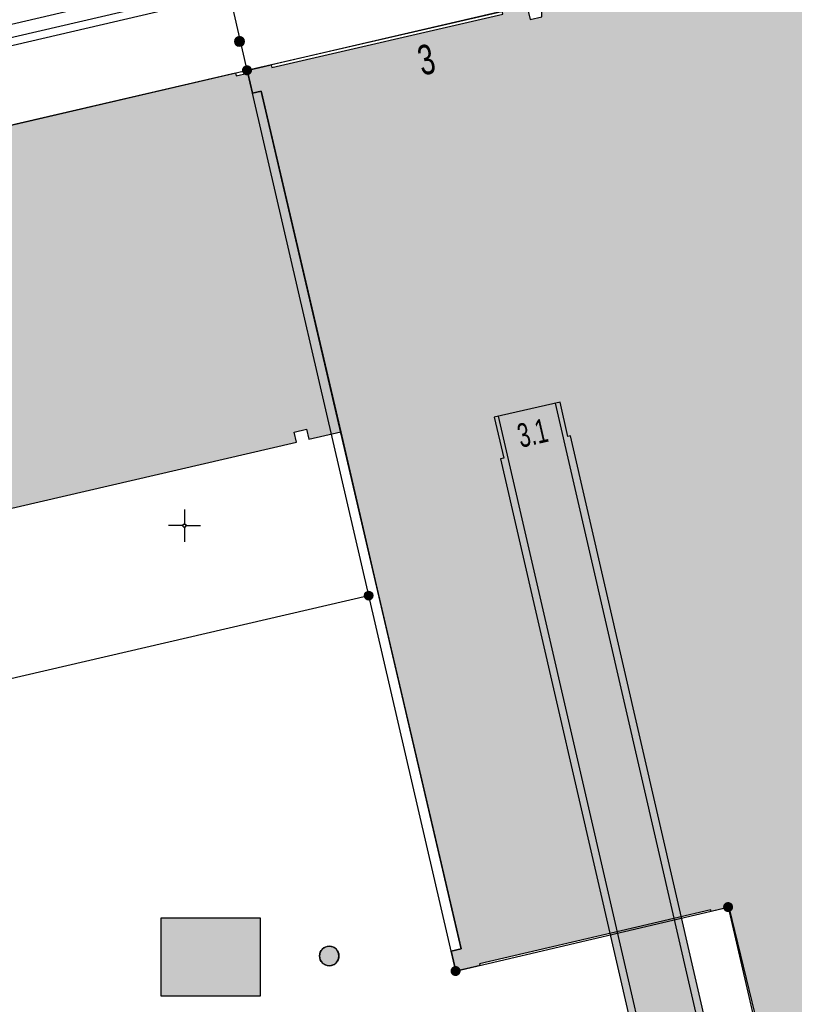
# Model space of a CAD drawing. Header units: metres. Extents: x 2695560 to 2696939, y 1260491 to 1262050.
# Tile 923 of 1005: x 2696595 to 2696625, y 1261606 to 1261645. Entities that reach past the tile are written whole.
import ezdxf

# ---------------------------------------------------------------- set-up
doc = ezdxf.new("R2010")
doc.units = ezdxf.units.M
doc.linetypes.add('AUSGEZOGEN', pattern=[0])
for name, color, linetype in [('XR$1$AV_Flächen (EO)', 7, 'AUSGEZOGEN'), ('XR$1$AV_Gebäudeflächen (BB)', 7, 'AUSGEZOGEN'), ('XR$1$AV_Gebäudeflächen ut.', 7, 'AUSGEZOGEN'), ('XR$1$AV_Grenzpunkte', 7, 'AUSGEZOGEN'), ('XR$1$AV_Haus-Nr.', 7, 'AUSGEZOGEN'), ('XR$1$AV_Koordinatennetzpunkte', 7, 'AUSGEZOGEN'), ('XR$1$AV_Linien (BB)', 7, 'AUSGEZOGEN'), ('XR$1$AV_Linien (EO)', 7, 'AUSGEZOGEN'), ('XR$1$AW_LK_Schachtdeckel', 24, 'AUSGEZOGEN'), ('XR$1$Liegenschaftsgrenzen', 7, 'AUSGEZOGEN'), ('XR$1$PFAV', 255, 'AUSGEZOGEN'), ('XR$1$PFAW', 255, 'AUSGEZOGEN'), ('XR$1$RP_Abstandslinie', 7, 'AUSGEZOGEN')]:
    doc.layers.add(name, color=color, linetype=linetype)
doc.styles.add('ARIAL', font='arial.ttf')

# ---------------------------------------------------------------- blocks, each defined once
blk = doc.blocks.new('COMPLEXOBJECT_435')
at = {"layer": 'XR$1$AV_Linien (BB)', "color": 7, "linetype": 'AUSGEZOGEN', "transparency": 33554687}
blk.add_line((6648.954, 11651.427), (6649.36, 11651.72), dxfattribs=at)
blk.add_lwpolyline([(6602.464, 11642.615), (6602.438, 11642.724), (6603.382, 11642.943), (6603.406, 11642.838), (6612.396, 11644.919), (6612.371, 11645.029), (6613.336, 11645.238), (6613.46, 11644.702), (6613.918, 11644.808), (6613.93, 11645.202), (6614.31, 11645.29), (6614.331, 11645.203), (6618.263, 11646.115), (6618.521, 11646.175), (6632.969, 11649.528), (6632.949, 11649.616), (6633.368, 11649.713), (6633.474, 11649.738), (6633.44, 11649.886), (6637.406, 11650.806), (6637.381, 11650.912), (6639.03, 11651.295), (6639.052, 11651.197), (6643.541, 11652.239), (6643.518, 11652.336), (6645.118, 11652.708), (6645.146, 11652.581)], dxfattribs=at)
blk.add_arc((6646.102, 11648.877), 3.826, 41.8045, 104.477, dxfattribs=at)
blk = doc.blocks.new('BAV15')
at = {"layer": 'XR$1$PFAV', "transparency": 33554687}
blk.add_hatch(color=7, dxfattribs=at).paths.add_polyline_path([(0.5, 0), (0.49, 0.1), (0.46, 0.2), (0.41, 0.29), (0.34, 0.36), (0.26, 0.42), (0.17, 0.47), (0.08, 0.49), (-0.03, 0.5), (-0.13, 0.48), (-0.22, 0.45), (-0.31, 0.4), (-0.38, 0.33), (-0.44, 0.24), (-0.48, 0.15), (-0.5, 0.05), (-0.5, -0.05), (-0.48, -0.15), (-0.44, -0.24), (-0.38, -0.33), (-0.31, -0.4), (-0.22, -0.45), (-0.13, -0.48), (-0.03, -0.5), (0.08, -0.49), (0.17, -0.47), (0.26, -0.42), (0.34, -0.36), (0.41, -0.29), (0.46, -0.2), (0.49, -0.1)])
at = {"color": 7, "transparency": 33554687}
for start, end in [(90, 270), (270, 90)]:
    blk.add_arc((0, 0), 0.5, start, end, dxfattribs=at)
at = {"layer": 'XR$1$PFAV', "transparency": 33554687}
blk.add_circle((0, 0), 0.5, dxfattribs=at)
blk = doc.blocks.new('BWAV20')
at = {"true_color": 0x000000, "transparency": 33554687}
blk.add_hatch(color=18, dxfattribs=at).paths.add_polyline_path([(0.167, 0), (0.163, 0.034), (0.153, 0.066), (0.137, 0.095), (0.115, 0.121), (0.088, 0.141), (0.058, 0.156), (0.025, 0.165), (-0.008, 0.166), (-0.042, 0.161), (-0.073, 0.15), (-0.102, 0.132), (-0.126, 0.109), (-0.146, 0.081), (-0.159, 0.05), (-0.166, 0.017), (-0.166, -0.017), (-0.159, -0.05), (-0.146, -0.081), (-0.126, -0.109), (-0.102, -0.132), (-0.073, -0.15), (-0.042, -0.161), (-0.008, -0.166), (0.025, -0.165), (0.058, -0.156), (0.088, -0.141), (0.115, -0.121), (0.137, -0.095), (0.153, -0.066), (0.163, -0.034)])
at = {"layer": 'XR$1$PFAV', "transparency": 33554687}
blk.add_hatch(color=7, dxfattribs=at).paths.add_polyline_path([(0.5, 0), (0.49, 0.101), (0.459, 0.197), (0.41, 0.286), (0.344, 0.362), (0.264, 0.424), (0.174, 0.469), (0.076, 0.494), (-0.025, 0.499), (-0.125, 0.484), (-0.22, 0.449), (-0.306, 0.395), (-0.379, 0.326), (-0.437, 0.243), (-0.477, 0.15), (-0.497, 0.051), (-0.497, -0.051), (-0.477, -0.15), (-0.437, -0.243), (-0.379, -0.326), (-0.306, -0.395), (-0.22, -0.449), (-0.125, -0.484), (-0.025, -0.499), (0.076, -0.494), (0.174, -0.469), (0.264, -0.424), (0.344, -0.362), (0.41, -0.286), (0.459, -0.197), (0.49, -0.101)])
blk = doc.blocks.new('BAV2041')
at = {"color": 7, "transparency": 33554687}
for p, q in [((0, 0.5), (0, 0.05)), ((-0.05, 0), (-0.5, 0)), ((0.05, 0), (0.5, 0)), ((0, -0.05), (0, -0.5))]:
    blk.add_line(p, q, dxfattribs=at)
blk.add_circle((0, 0), 0.05, dxfattribs=at)
for start, end in [(90, 270), (270, 90)]:
    blk.add_arc((0, 0), 0.05, start, end, dxfattribs=at)
blk = doc.blocks.new('COMPLEXOBJECT_1439')
at = {"layer": 'XR$1$RP_Abstandslinie', "color": 7, "linetype": 'AUSGEZOGEN', "transparency": 33554687}
blk.add_lwpolyline([(6648.23, 11653.37), (6603.23, 11642.9), (6559.4, 11632.7), (6515.57, 11622.51), (6471.74, 11612.31), (6427.91, 11602.11), (6384.08, 11591.92), (6365.19, 11587.52)], dxfattribs=at)
blk = doc.blocks.new('BAW2088')
at = {"layer": 'XR$1$PFAW', "transparency": 33554687}
blk.add_hatch(color=253, dxfattribs=at).paths.add_polyline_path([(0.51, 0), (0.5, 0.101), (0.47, 0.197), (0.421, 0.286), (0.355, 0.362), (0.275, 0.424), (0.184, 0.469), (0.086, 0.494), (-0.015, 0.499), (-0.115, 0.484), (-0.21, 0.449), (-0.296, 0.395), (-0.369, 0.326), (-0.427, 0.243), (-0.467, 0.15), (-0.487, 0.051), (-0.487, -0.051), (-0.467, -0.15), (-0.427, -0.243), (-0.369, -0.326), (-0.296, -0.395), (-0.21, -0.449), (-0.115, -0.484), (-0.015, -0.499), (0.086, -0.494), (0.184, -0.469), (0.275, -0.424), (0.355, -0.362), (0.421, -0.286), (0.47, -0.197), (0.5, -0.101)])
at = {"transparency": 33554687}
for start, end in [(91.1948, 268.8052), (268.8052, 91.1948)]:
    blk.add_arc((0.01, 0), 0.5, start, end, dxfattribs=at)
at = {"layer": 'XR$1$PFAW', "transparency": 33554687}
blk.add_circle((0.01, 0), 0.5, dxfattribs=at)
blk = doc.blocks.new('BAW2081')
at = {"layer": 'XR$1$PFAW', "transparency": 33554687}
blk.add_hatch(color=7, dxfattribs=at).paths.add_polyline_path([(0.5, 0), (0.49, 0.1), (0.46, 0.2), (0.41, 0.29), (0.34, 0.36), (0.26, 0.42), (0.17, 0.47), (0.08, 0.49), (-0.03, 0.5), (-0.13, 0.48), (-0.22, 0.45), (-0.31, 0.4), (-0.38, 0.33), (-0.44, 0.24), (-0.48, 0.15), (-0.5, 0.05), (-0.5, -0.05), (-0.48, -0.15), (-0.44, -0.24), (-0.38, -0.33), (-0.31, -0.4), (-0.22, -0.45), (-0.13, -0.48), (-0.03, -0.5), (0.08, -0.49), (0.17, -0.47), (0.26, -0.42), (0.34, -0.36), (0.41, -0.29), (0.46, -0.2), (0.49, -0.1)])
at = {"transparency": 33554687}
blk.add_line((-0.43, -0.25), (0, 0), dxfattribs=at)
blk.add_lwpolyline([(0, 0.5), (0, 0), (0.43, -0.25)], dxfattribs=at)
for start, end in [(90, 180), (180, 270), (0, 90), (270, 0)]:
    blk.add_arc((0, 0), 0.5, start, end, dxfattribs=at)
at = {"layer": 'XR$1$PFAW', "transparency": 33554687}
blk.add_circle((0, 0), 0.5, dxfattribs=at)

msp = doc.modelspace()

# ---------------------------------------------------------------- hatches: boundary and pattern name
at = {"transparency": 33554687}
msp.add_hatch(color=7, dxfattribs=at).paths.add_polyline_path([(2696600.06, 1261609.544), (2696600.06, 1261606.482), (2696603.914, 1261606.482), (2696603.914, 1261609.544)])
at = {"layer": 'XR$1$AV_Gebäudeflächen (BB)', "true_color": 0xd2d2d2, "transparency": 33554687}
for points in [[(2696650.51, 1261651.66), (2696650.33, 1261651.53), (2696649.924, 1261651.237), (2696649.832, 1261651.336), (2696649.737, 1261651.432), (2696649.639, 1261651.524), (2696649.537, 1261651.613), (2696649.432, 1261651.698), (2696649.324, 1261651.779), (2696649.214, 1261651.857), (2696649.101, 1261651.93), (2696648.985, 1261652), (2696648.867, 1261652.065), (2696648.747, 1261652.127), (2696648.624, 1261652.183), (2696648.5, 1261652.236), (2696648.374, 1261652.284), (2696648.246, 1261652.328), (2696648.117, 1261652.367), (2696647.987, 1261652.402), (2696647.855, 1261652.432), (2696647.722, 1261652.457), (2696647.589, 1261652.477), (2696647.455, 1261652.493), (2696647.32, 1261652.504), (2696647.186, 1261652.511), (2696647.051, 1261652.512), (2696646.916, 1261652.509), (2696646.781, 1261652.501), (2696646.647, 1261652.489), (2696646.513, 1261652.471), (2696646.38, 1261652.449), (2696646.247, 1261652.422), (2696646.116, 1261652.391), (2696646.088, 1261652.518), (2696644.488, 1261652.146), (2696644.511, 1261652.049), (2696640.022, 1261651.007), (2696640, 1261651.105), (2696638.351, 1261650.722), (2696638.376, 1261650.616), (2696634.41, 1261649.696), (2696634.444, 1261649.548), (2696634.338, 1261649.523), (2696633.919, 1261649.426), (2696633.939, 1261649.338), (2696619.491, 1261645.985), (2696619.233, 1261645.925), (2696615.301, 1261645.013), (2696615.28, 1261645.1), (2696614.9, 1261645.012), (2696614.888, 1261644.618), (2696614.43, 1261644.512), (2696614.306, 1261645.048), (2696613.341, 1261644.839), (2696613.366, 1261644.729), (2696604.376, 1261642.648), (2696604.352, 1261642.753), (2696603.408, 1261642.534), (2696603.434, 1261642.425), (2696603.614, 1261641.648), (2696603.964, 1261641.729), (2696607.055, 1261628.463), (2696608.52, 1261622.172), (2696611.746, 1261608.328), (2696611.357, 1261608.237), (2696611.539, 1261607.458), (2696612.484, 1261607.679), (2696612.468, 1261607.747), (2696617.986, 1261609.037), (2696620.031, 1261609.515), (2696621.475, 1261609.853), (2696621.491, 1261609.785), (2696622.191, 1261609.949), (2696625.212, 1261597.507), (2696625.325, 1261597.023), (2696625.152, 1261596.983), (2696625.417, 1261595.844), (2696625.544, 1261595.874), (2696628.556, 1261582.935), (2696629.077, 1261580.695), (2696632.547, 1261565.793), (2696632.42, 1261565.764), (2696633.014, 1261563.213), (2696636.32, 1261562.83), (2696637.132, 1261564.334), (2696637.017, 1261564.394), (2696639.442, 1261569.106), (2696639.56, 1261569.05), (2696640.287, 1261570.591), (2696640.169, 1261570.647), (2696642.471, 1261575.444), (2696642.59, 1261575.39), (2696643.278, 1261576.927), (2696643.159, 1261576.981), (2696645.336, 1261581.825), (2696645.457, 1261581.777), (2696646.114, 1261583.37), (2696645.994, 1261583.42), (2696646.059, 1261583.578), (2696646.123, 1261583.735), (2696646.188, 1261583.893), (2696646.252, 1261584.051), (2696646.317, 1261584.208), (2696646.381, 1261584.366), (2696646.446, 1261584.524), (2696646.51, 1261584.682), (2696646.574, 1261584.84), (2696646.638, 1261584.997), (2696646.703, 1261585.155), (2696646.767, 1261585.313), (2696646.831, 1261585.471), (2696646.895, 1261585.629), (2696646.959, 1261585.787), (2696647.023, 1261585.945), (2696647.087, 1261586.103), (2696647.151, 1261586.261), (2696647.215, 1261586.419), (2696647.278, 1261586.577), (2696647.342, 1261586.735), (2696647.406, 1261586.893), (2696647.469, 1261587.051), (2696647.533, 1261587.209), (2696647.597, 1261587.367), (2696647.66, 1261587.525), (2696647.724, 1261587.683), (2696647.787, 1261587.841), (2696647.85, 1261588), (2696647.914, 1261588.158), (2696647.977, 1261588.316), (2696648.099, 1261588.27), (2696648.681, 1261589.838), (2696648.559, 1261589.884), (2696648.619, 1261590.046), (2696648.679, 1261590.208), (2696648.739, 1261590.37), (2696648.798, 1261590.533), (2696648.858, 1261590.695), (2696648.918, 1261590.857), (2696648.977, 1261591.019), (2696649.037, 1261591.181), (2696649.097, 1261591.344), (2696649.156, 1261591.506), (2696649.216, 1261591.668), (2696649.275, 1261591.831), (2696649.335, 1261591.993), (2696649.394, 1261592.155), (2696649.453, 1261592.318), (2696649.513, 1261592.48), (2696649.572, 1261592.642), (2696649.631, 1261592.805), (2696649.69, 1261592.967), (2696649.749, 1261593.129), (2696649.808, 1261593.292), (2696649.867, 1261593.454), (2696649.926, 1261593.617), (2696649.985, 1261593.779), (2696650.044, 1261593.942), (2696650.103, 1261594.104), (2696650.162, 1261594.267), (2696650.221, 1261594.429), (2696650.28, 1261594.592), (2696650.338, 1261594.754), (2696650.397, 1261594.917), (2696650.521, 1261594.878), (2696651.029, 1261596.497), (2696650.905, 1261596.536), (2696650.956, 1261596.699), (2696651.007, 1261596.863), (2696651.059, 1261597.026), (2696651.11, 1261597.19), (2696651.161, 1261597.353), (2696651.212, 1261597.517), (2696651.263, 1261597.68), (2696651.314, 1261597.844), (2696651.365, 1261598.007), (2696651.416, 1261598.171), (2696651.467, 1261598.335), (2696651.518, 1261598.498), (2696651.569, 1261598.662), (2696651.62, 1261598.825), (2696651.671, 1261598.989), (2696651.722, 1261599.152), (2696651.773, 1261599.316), (2696651.824, 1261599.479), (2696651.875, 1261599.643), (2696651.926, 1261599.806), (2696651.977, 1261599.97), (2696652.028, 1261600.134), (2696652.079, 1261600.297), (2696652.13, 1261600.461), (2696652.18, 1261600.624), (2696652.231, 1261600.788), (2696652.282, 1261600.952), (2696652.333, 1261601.115), (2696652.384, 1261601.279), (2696652.434, 1261601.442), (2696652.485, 1261601.606), (2696652.611, 1261601.572), (2696653.071, 1261603.202), (2696652.946, 1261603.238), (2696652.992, 1261603.403), (2696653.037, 1261603.567), (2696653.082, 1261603.732), (2696653.127, 1261603.897), (2696653.172, 1261604.062), (2696653.217, 1261604.226), (2696653.261, 1261604.391), (2696653.305, 1261604.556), (2696653.349, 1261604.721), (2696653.393, 1261604.886), (2696653.437, 1261605.051), (2696653.481, 1261605.216), (2696653.524, 1261605.382), (2696653.568, 1261605.547), (2696653.611, 1261605.712), (2696653.654, 1261605.877), (2696653.696, 1261606.043), (2696653.739, 1261606.208), (2696653.781, 1261606.373), (2696653.824, 1261606.539), (2696653.866, 1261606.704), (2696653.908, 1261606.87), (2696653.949, 1261607.036), (2696653.991, 1261607.201), (2696654.032, 1261607.367), (2696654.074, 1261607.533), (2696654.115, 1261607.698), (2696654.155, 1261607.864), (2696654.196, 1261608.03), (2696654.237, 1261608.196), (2696654.277, 1261608.362), (2696654.404, 1261608.332), (2696654.783, 1261609.984), (2696654.656, 1261610.014), (2696654.677, 1261610.1), (2696654.698, 1261610.186), (2696654.718, 1261610.273), (2696654.739, 1261610.359), (2696654.759, 1261610.445), (2696654.779, 1261610.532), (2696654.799, 1261610.618), (2696654.819, 1261610.704), (2696654.838, 1261610.791), (2696654.858, 1261610.877), (2696654.877, 1261610.964), (2696654.896, 1261611.051), (2696654.915, 1261611.137), (2696654.934, 1261611.224), (2696654.953, 1261611.31), (2696654.971, 1261611.397), (2696654.99, 1261611.484), (2696655.008, 1261611.571), (2696655.026, 1261611.658), (2696655.044, 1261611.744), (2696655.061, 1261611.831), (2696655.079, 1261611.918), (2696655.096, 1261612.005), (2696655.113, 1261612.092), (2696655.13, 1261612.179), (2696655.147, 1261612.266), (2696655.164, 1261612.353), (2696655.18, 1261612.44), (2696655.197, 1261612.528), (2696655.213, 1261612.615), (2696655.229, 1261612.702), (2696655.358, 1261612.682), (2696655.639, 1261614.376), (2696655.51, 1261614.396), (2696655.513, 1261614.554), (2696655.642, 1261614.536), (2696655.873, 1261616.211), (2696655.744, 1261616.229), (2696655.764, 1261616.401), (2696655.784, 1261616.574), (2696655.803, 1261616.746), (2696655.821, 1261616.918), (2696655.839, 1261617.091), (2696655.856, 1261617.263), (2696655.873, 1261617.436), (2696655.889, 1261617.609), (2696655.904, 1261617.782), (2696655.919, 1261617.954), (2696655.933, 1261618.127), (2696655.946, 1261618.3), (2696655.959, 1261618.473), (2696655.971, 1261618.646), (2696655.982, 1261618.819), (2696655.993, 1261618.992), (2696656.004, 1261619.165), (2696656.013, 1261619.339), (2696656.022, 1261619.512), (2696656.031, 1261619.685), (2696656.038, 1261619.858), (2696656.045, 1261620.032), (2696656.052, 1261620.205), (2696656.058, 1261620.378), (2696656.063, 1261620.552), (2696656.068, 1261620.725), (2696656.071, 1261620.898), (2696656.075, 1261621.072), (2696656.077, 1261621.245), (2696656.08, 1261621.419), (2696656.081, 1261621.592), (2696656.211, 1261621.586), (2696656.281, 1261623.275), (2696656.151, 1261623.281), (2696656.152, 1261623.455), (2696656.154, 1261623.629), (2696656.155, 1261623.803), (2696656.155, 1261623.977), (2696656.156, 1261624.151), (2696656.157, 1261624.325), (2696656.157, 1261624.499), (2696656.157, 1261624.673), (2696656.157, 1261624.847), (2696656.157, 1261625.021), (2696656.156, 1261625.195), (2696656.156, 1261625.37), (2696656.155, 1261625.544), (2696656.154, 1261625.718), (2696656.153, 1261625.892), (2696656.151, 1261626.066), (2696656.15, 1261626.24), (2696656.148, 1261626.414), (2696656.146, 1261626.588), (2696656.144, 1261626.762), (2696656.142, 1261626.936), (2696656.139, 1261627.11), (2696656.137, 1261627.284), (2696656.134, 1261627.458), (2696656.131, 1261627.632), (2696656.128, 1261627.806), (2696656.124, 1261627.98), (2696656.121, 1261628.154), (2696656.117, 1261628.328), (2696656.113, 1261628.502), (2696656.109, 1261628.676), (2696656.24, 1261628.679), (2696656.191, 1261630.361), (2696656.061, 1261630.358), (2696656.047, 1261630.613), (2696656.177, 1261630.622), (2696656.057, 1261632.305), (2696655.927, 1261632.297), (2696655.914, 1261632.457), (2696655.9, 1261632.618), (2696655.886, 1261632.778), (2696655.872, 1261632.938), (2696655.857, 1261633.098), (2696655.842, 1261633.259), (2696655.827, 1261633.419), (2696655.812, 1261633.579), (2696655.796, 1261633.739), (2696655.78, 1261633.899), (2696655.763, 1261634.059), (2696655.746, 1261634.219), (2696655.729, 1261634.379), (2696655.712, 1261634.539), (2696655.694, 1261634.699), (2696655.676, 1261634.859), (2696655.658, 1261635.019), (2696655.639, 1261635.178), (2696655.62, 1261635.338), (2696655.6, 1261635.498), (2696655.581, 1261635.658), (2696655.561, 1261635.817), (2696655.54, 1261635.977), (2696655.52, 1261636.136), (2696655.499, 1261636.296), (2696655.477, 1261636.455), (2696655.456, 1261636.615), (2696655.434, 1261636.774), (2696655.411, 1261636.933), (2696655.389, 1261637.093), (2696655.366, 1261637.252), (2696655.495, 1261637.271), (2696655.235, 1261638.958), (2696655.106, 1261638.939), (2696655.078, 1261639.098), (2696655.05, 1261639.257), (2696655.021, 1261639.415), (2696654.992, 1261639.574), (2696654.962, 1261639.732), (2696654.931, 1261639.89), (2696654.9, 1261640.049), (2696654.868, 1261640.207), (2696654.836, 1261640.365), (2696654.803, 1261640.523), (2696654.77, 1261640.68), (2696654.736, 1261640.838), (2696654.702, 1261640.996), (2696654.667, 1261641.153), (2696654.631, 1261641.31), (2696654.595, 1261641.467), (2696654.558, 1261641.624), (2696654.521, 1261641.781), (2696654.483, 1261641.938), (2696654.445, 1261642.095), (2696654.406, 1261642.251), (2696654.367, 1261642.407), (2696654.327, 1261642.564), (2696654.286, 1261642.72), (2696654.245, 1261642.876), (2696654.203, 1261643.031), (2696654.161, 1261643.187), (2696654.118, 1261643.342), (2696654.075, 1261643.498), (2696654.031, 1261643.653), (2696653.987, 1261643.808), (2696654.111, 1261643.848), (2696653.58, 1261645.461), (2696653.456, 1261645.421), (2696653.401, 1261645.572), (2696653.346, 1261645.724), (2696653.29, 1261645.875), (2696653.233, 1261646.025), (2696653.176, 1261646.176), (2696653.117, 1261646.326), (2696653.058, 1261646.476), (2696652.999, 1261646.625), (2696652.938, 1261646.774), (2696652.877, 1261646.923), (2696652.815, 1261647.072), (2696652.753, 1261647.22), (2696652.689, 1261647.368), (2696652.625, 1261647.516), (2696652.561, 1261647.663), (2696652.495, 1261647.811), (2696652.429, 1261647.957), (2696652.362, 1261648.104), (2696652.295, 1261648.25), (2696652.226, 1261648.396), (2696652.157, 1261648.541), (2696652.088, 1261648.686), (2696652.017, 1261648.831), (2696651.946, 1261648.976), (2696651.874, 1261649.12), (2696651.802, 1261649.264), (2696651.729, 1261649.407), (2696651.655, 1261649.55), (2696651.58, 1261649.693), (2696651.505, 1261649.835), (2696651.429, 1261649.977), (2696651.548, 1261650.052)], [(2696527.744, 1261624.898), (2696527.807, 1261624.625), (2696528.763, 1261620.464), (2696528.774, 1261620.415), (2696530.598, 1261612.482), (2696531.578, 1261608.205), (2696531.865, 1261608.276), (2696531.889, 1261608.179), (2696535.176, 1261608.979), (2696535.925, 1261605.755), (2696532.582, 1261604.953), (2696532.4, 1261604.909), (2696535.663, 1261590.882), (2696535.806, 1261590.915), (2696560.001, 1261596.502), (2696556.792, 1261610.536), (2696553.23, 1261609.712), (2696551.854, 1261615.661), (2696571.641, 1261620.242), (2696573.075, 1261613.956), (2696583.297, 1261616.325), (2696581.85, 1261622.618), (2696590.817, 1261624.703), (2696605.33, 1261628.064), (2696605.24, 1261628.454), (2696605.73, 1261628.566), (2696605.821, 1261628.176), (2696607.055, 1261628.463), (2696603.964, 1261641.729), (2696603.614, 1261641.648), (2696603.434, 1261642.425), (2696602.986, 1261642.321), (2696602.96, 1261642.436), (2696590.528, 1261639.558), (2696562.884, 1261633.157), (2696562.911, 1261633.04), (2696559.212, 1261632.169), (2696559.185, 1261632.286), (2696539.115, 1261627.648), (2696538.879, 1261627.594), (2696529.134, 1261625.342), (2696528.656, 1261625.231), (2696528.058, 1261625.093), (2696528.085, 1261624.976)]]:
    msp.add_hatch(color=254, dxfattribs=at).paths.add_polyline_path(points)
at = {"layer": 'XR$1$AV_Gebäudeflächen ut.', "true_color": 0xf5f5f5, "transparency": 33554687}
msp.add_hatch(color=7, dxfattribs=at).paths.add_polyline_path([(2696622.648, 1261578.908), (2696631.53, 1261580.952), (2696630.88, 1261583.778), (2696627.505, 1261583.001), (2696626.294, 1261583.692), (2696616.004, 1261628.309), (2696615.906, 1261628.286), (2696615.598, 1261629.621), (2696613.037, 1261629.03), (2696613.404, 1261627.436), (2696613.278, 1261627.406), (2696623.537, 1261582.92), (2696622.878, 1261581.937), (2696621.988, 1261581.732)])

# ---------------------------------------------------------------- linework, layer by layer
at = {"color": 24, "lineweight": -3, "transparency": 33554687}
msp.add_lwpolyline([(2696600.06, 1261609.544), (2696603.914, 1261609.544), (2696603.914, 1261606.482), (2696600.06, 1261606.482), (2696600.06, 1261609.544)], close=True, dxfattribs=at)
at = {"layer": 'XR$1$AV_Flächen (EO)', "color": 7, "linetype": 'AUSGEZOGEN', "transparency": 33554687}
for points in [[(2696602.436, 1261645.728), (2696589.778, 1261642.773), (2696590.072, 1261641.624), (2696590.374, 1261641.701), (2696590.155, 1261642.554), (2696602.503, 1261645.437), (2696602.436, 1261645.728)], [(2696622.648, 1261578.908), (2696631.53, 1261580.952), (2696630.88, 1261583.778), (2696627.505, 1261583.001), (2696626.294, 1261583.692), (2696616.004, 1261628.309), (2696615.906, 1261628.286), (2696615.598, 1261629.621), (2696613.037, 1261629.03), (2696613.404, 1261627.436), (2696613.278, 1261627.406), (2696623.537, 1261582.92), (2696622.878, 1261581.937), (2696621.988, 1261581.732), (2696622.648, 1261578.908)]]:
    msp.add_lwpolyline(points, close=True, dxfattribs=at)
at = {"layer": 'XR$1$AV_Linien (BB)', "color": 7, "linetype": 'AUSGEZOGEN', "transparency": 33554687}
msp.add_line((2696607.055, 1261628.463), (2696608.52, 1261622.172), dxfattribs=at)
for points in [[(2696590.528, 1261639.558), (2696602.96, 1261642.436), (2696602.986, 1261642.321), (2696603.434, 1261642.425)], [(2696603.434, 1261642.425), (2696603.614, 1261641.648), (2696603.964, 1261641.729), (2696607.055, 1261628.463)], [(2696556.792, 1261610.536), (2696553.23, 1261609.712), (2696551.854, 1261615.661), (2696571.641, 1261620.242), (2696573.075, 1261613.956), (2696583.297, 1261616.325), (2696581.85, 1261622.618), (2696590.817, 1261624.703), (2696605.33, 1261628.064), (2696605.24, 1261628.454), (2696605.73, 1261628.566), (2696605.821, 1261628.176), (2696607.055, 1261628.463)], [(2696608.52, 1261622.172), (2696611.746, 1261608.328), (2696611.357, 1261608.237), (2696611.539, 1261607.458)], [(2696636.32, 1261562.83), (2696633.014, 1261563.213), (2696632.42, 1261565.764), (2696632.547, 1261565.793), (2696629.077, 1261580.695), (2696628.556, 1261582.935), (2696625.544, 1261595.874), (2696625.417, 1261595.844), (2696625.152, 1261596.983), (2696625.325, 1261597.023), (2696625.212, 1261597.507), (2696622.191, 1261609.949), (2696621.491, 1261609.785), (2696621.475, 1261609.853), (2696620.031, 1261609.515), (2696617.986, 1261609.037), (2696612.468, 1261607.747), (2696612.484, 1261607.679), (2696611.539, 1261607.458)]]:
    msp.add_lwpolyline(points, dxfattribs=at)
at = {"layer": 'XR$1$AV_Linien (EO)', "color": 7, "linetype": 'AUSGEZOGEN', "transparency": 33554687}
for points in [[(2696611.539, 1261607.458), (2696611.357, 1261608.237), (2696611.746, 1261608.328), (2696603.964, 1261641.729), (2696603.614, 1261641.648), (2696603.434, 1261642.425)], [(2696615.404, 1261629.576), (2696626.031, 1261583.497), (2696627.458, 1261582.683), (2696630.655, 1261583.418), (2696631.171, 1261581.177), (2696622.579, 1261579.201)], [(2696622.056, 1261581.44), (2696623.061, 1261581.671), (2696623.859, 1261582.86), (2696613.202, 1261629.068)]]:
    msp.add_lwpolyline(points, dxfattribs=at)
at = {"layer": 'XR$1$Liegenschaftsgrenzen', "color": 7, "linetype": 'AUSGEZOGEN', "transparency": 33554687}
for p, q in [((2696602.543, 1261646.266), (2696603.406, 1261642.539)), ((2696603.406, 1261642.539), (2696608.145, 1261622.085))]:
    msp.add_line(p, q, dxfattribs=at)
for points in [[(2696603.406, 1261642.539), (2696614.29, 1261645.052), (2696639.976, 1261651.078), (2696644.432, 1261652.132), (2696646.077, 1261652.514)], [(2696602.543, 1261646.266), (2696577.77, 1261640.49), (2696569.15, 1261638.49)], [(2696527.101, 1261627.596), (2696531.578, 1261608.205), (2696531.822, 1261608.261), (2696536.023, 1261589.969), (2696560.389, 1261595.565), (2696556.99, 1261610.227), (2696608.145, 1261622.085)], [(2696608.145, 1261622.085), (2696611.531, 1261607.467), (2696622.145, 1261609.957), (2696632.969, 1261563.218), (2696636.32, 1261562.83)]]:
    msp.add_lwpolyline(points, dxfattribs=at)

# ---------------------------------------------------------------- block references
at = {"layer": 'XR$1$AV_Grenzpunkte', "color": 7, "linetype": 'AUSGEZOGEN', "lineweight": -3, "transparency": 33554687}
for name, p, xscale, yscale in [('BWAV20', (2696603.406, 1261642.539), 0.3899999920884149, 0.3899999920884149), ('BAV15', (2696608.145, 1261622.085), 0.3249999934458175, 0.3249999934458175), ('BWAV20', (2696622.145, 1261609.957), 0.3899999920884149, 0.3899999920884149), ('BWAV20', (2696611.531, 1261607.467), 0.3899999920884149, 0.3899999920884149)]:
    msp.add_blockref(name, p, dxfattribs=dict(at, xscale=xscale, yscale=yscale))
at = {"layer": 'XR$1$AV_Koordinatennetzpunkte', "color": 7, "linetype": 'AUSGEZOGEN', "lineweight": -3, "transparency": 33554687, "xscale": 1.25, "yscale": 1.25}
msp.add_blockref('BAV2041', (2696600.97, 1261624.81), dxfattribs=at)
at = {"layer": 'XR$1$AV_Linien (BB)', "color": 7, "linetype": 'AUSGEZOGEN', "lineweight": -3, "transparency": 33554687}
msp.add_blockref('COMPLEXOBJECT_435', (2690000.97, 1249999.81), dxfattribs=at)
at = {"layer": 'XR$1$AW_LK_Schachtdeckel', "color": 24, "linetype": 'AUSGEZOGEN', "lineweight": -3, "transparency": 33554687}
for name, p, xscale, yscale in [('BAW2081', (2696603.114, 1261643.663), 0.3749999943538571, 0.3749999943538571), ('BAW2088', (2696606.603, 1261608.054), 0.7578193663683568, 0.7578193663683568)]:
    msp.add_blockref(name, p, dxfattribs=dict(at, xscale=xscale, yscale=yscale))
at = {"layer": 'XR$1$RP_Abstandslinie', "color": 7, "linetype": 'AUSGEZOGEN', "lineweight": -3, "transparency": 33554687}
msp.add_blockref('COMPLEXOBJECT_1439', (2690000.97, 1249999.81), dxfattribs=at)

# ---------------------------------------------------------------- texts
at = {"layer": 'XR$1$AV_Haus-Nr.', "color": 7, "transparency": 33554687, "attachment_point": 2, "style": 'ARIAL'}
for s, insert, char_height, width, rotation in [('\\W0.68;3', (2696610.259, 1261643.525), 1.1621, 1.02516, 13.0356), ('\\W0.64;3.1', (2696614.423, 1261628.871), 0.9297, 1.5135, 12.9861)]:
    msp.add_mtext(s, dxfattribs=dict(at, insert=insert, char_height=char_height, width=width, rotation=rotation))

doc.saveas('drawing.dxf')
